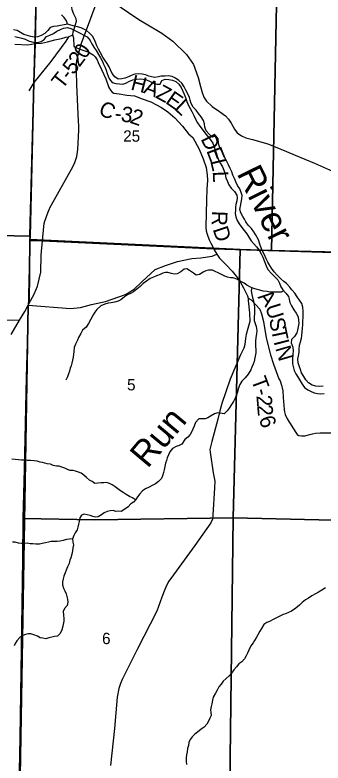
# Model space of a CAD drawing. Extents: x 1759416 to 2214760, y 252598 to 1116833.
# Drawn here: x 2029086 to 2035073, y 858871 to 873433 of the extents above; entities that cross this region are included whole.
import ezdxf

# ---------------------------------------------------------------- set-up
doc = ezdxf.new("R2010")
doc.units = 0
for name, color, linetype in [('GM_X_County_Road', 7, 'Continuous'), ('GM_X_County_Road_Text', 7, 'Continuous'), ('GM_X_Major_River', 7, 'Continuous'), ('GM_X_Major_River_Text', 7, 'Continuous'), ('GM_X_Minor_River', 7, 'Continuous'), ('GM_X_Minor_River_Text', 7, 'Continuous'), ('GM_X_Section', 7, 'Continuous'), ('GM_X_Section_Text', 7, 'Continuous'), ('GM_X_Township', 7, 'Continuous'), ('GM_X_Township_Road', 7, 'Continuous'), ('GM_X_Township_Road_Text', 7, 'Continuous'), ('GM_X_Township_ROW', 7, 'Continuous'), ('GM_X_US_Route', 7, 'Continuous')]:
    doc.layers.add(name, color=color, linetype=linetype)

msp = doc.modelspace()

# ---------------------------------------------------------------- linework, layer by layer
at = {"layer": 'GM_X_County_Road'}
for points in [[(2030344, 872768), (2030519, 872708), (2030576, 872677), (2030608, 872659), (2030646, 872617), (2030683, 872557), (2030704, 872507), (2030770, 872371), (2030849, 872191), (2030911, 872021), (2030940, 871971), (2030975, 871932), (2031008, 871912), (2031111, 871895), (2031258, 871873), (2031410, 871856), (2031558, 871801), (2031724, 871743), (2031934, 871630), (2032055, 871550), (2032193, 871431), (2032344, 871270), (2032460, 871119), (2032541, 871047), (2032663, 870823), (2032741, 870634), (2032800, 870466), (2032822, 870324), (2032825, 870210), (2032817, 870045), (2032810, 869834), (2032794, 869303), (2032801, 869230), (2032819, 869163), (2032860, 869056), (2032890, 868989), (2032951, 868878), (2032960, 868863)], [(2032960, 868863), (2033011, 868779), (2033062, 868701), (2033183, 868575), (2033307, 868443), (2033440, 868283), (2033528, 868122), (2033590, 867993), (2033602, 867967), (2033618, 867923), (2033619, 867874), (2033646, 867637), (2033650, 867465), (2033610, 867327), (2033579, 867213), (2033567, 867133), (2033553, 867016), (2033535, 866950), (2033505, 866892), (2033470, 866820), (2033268, 866344), (2033107, 865872), (2033066, 865726), (2033026, 865562), (2032915, 865132), (2032884, 865029), (2032876, 864977), (2032880, 864921), (2032940, 864518), (2032969, 864355), (2032964, 864229), (2032929, 863697), (2032925, 863619), (2032894, 863549), (2032584, 863104), (2032166, 862534), (2032079, 862410), (2032035, 862338), (2032000, 862250), (2031940, 862102), (2031840, 861830), (2031459, 861078), (2031168, 860494), (2031138, 860416), (2031105, 860324), (2031072, 860151), (2031021, 859544), (2030943, 858824)]]:
    msp.add_lwpolyline(points, dxfattribs=at)
at = {"layer": 'GM_X_Major_River'}
for points in [[(2033378, 870184), (2033355, 870250), (2033320, 870316), (2033298, 870377), (2033269, 870447), (2033238, 870513), (2033202, 870581), (2033167, 870653), (2033142, 870710), (2033114, 870778), (2033077, 870838), (2033046, 870904), (2033040, 870958), (2033035, 871024), (2032988, 871080), (2032927, 871053), (2032862, 871112), (2032803, 871180), (2032777, 871248), (2032768, 871316), (2032751, 871380), (2032702, 871447), (2032652, 871517), (2032607, 871581), (2032550, 871640), (2032510, 871710), (2032491, 871772), (2032476, 871828), (2032446, 871901), (2032409, 871969), (2032372, 872035), (2032328, 872103), (2032271, 872160), (2032206, 872200), (2032138, 872235), (2032066, 872246), (2031998, 872244), (2031930, 872239), (2031876, 872232), (2031804, 872219), (2031742, 872227), (2031690, 872244), (2031625, 872270), (2031557, 872283), (2031483, 872288), (2031415, 872282), (2031341, 872257), (2031290, 872228), (2031224, 872203), (2031160, 872187), (2031094, 872184), (2031025, 872231), (2030973, 872293), (2030942, 872363), (2030917, 872425), (2030879, 872490), (2030834, 872556), (2030795, 872610), (2030747, 872697), (2030710, 872767), (2030679, 872831), (2030659, 872887), (2030634, 872949), (2030595, 873018), (2030537, 873078), (2030474, 873129), (2030424, 873159), (2030371, 873180), (2030301, 873200), (2030241, 873217), (2030173, 873236), (2030110, 873252), (2030045, 873243), (2029973, 873230), (2029905, 873214), (2029837, 873207), (2029771, 873186), (2029722, 873130), (2029664, 873073), (2029594, 873032), (2029529, 873007), (2029457, 873003), (2029392, 873016), (2029256, 873051), (2029192, 873092), (2029127, 873131), (2029059, 873143)], [(2029080, 873015), (2029217, 872984), (2029285, 872961), (2029351, 872931), (2029414, 872912), (2029478, 872899), (2029530, 872899), (2029596, 872914), (2029653, 872955), (2029699, 873015), (2029764, 873040), (2029834, 873071), (2029902, 873121), (2029969, 873152), (2030029, 873179), (2030107, 873188), (2030173, 873168), (2030224, 873147), (2030290, 873113), (2030356, 873080), (2030427, 873041), (2030489, 873007), (2030548, 872938), (2030581, 872870), (2030619, 872806), (2030662, 872741), (2030711, 872665), (2030746, 872599), (2030784, 872529), (2030809, 872476), (2030836, 872412), (2030856, 872360), (2030879, 872296), (2030895, 872244), (2030922, 872184), (2030975, 872121), (2031043, 872097), (2031119, 872094), (2031183, 872089), (2031243, 872107), (2031310, 872146), (2031378, 872169), (2031450, 872186), (2031524, 872188), (2031576, 872185), (2031640, 872170), (2031713, 872138), (2031781, 872105), (2031841, 872086), (2031911, 872084), (2031937, 872155), (2032008, 872185), (2032077, 872180), (2032145, 872167), (2032211, 872140), (2032272, 872088), (2032314, 872020), (2032376, 871893), (2032400, 871825), (2032425, 871751), (2032452, 871685), (2032489, 871613), (2032523, 871552), (2032560, 871476), (2032597, 871402), (2032632, 871336), (2032678, 871271), (2032723, 871209), (2032774, 871139), (2032828, 871072), (2032885, 871004), (2032930, 870935), (2032959, 870865), (2032979, 870803), (2033002, 870737), (2033018, 870685), (2033043, 870613), (2033080, 870541), (2033119, 870476), (2033145, 870412), (2033168, 870332), (2033185, 870262), (2033216, 870194), (2033242, 870128), (2033287, 870063), (2033350, 869997), (2033398, 869924), (2033407, 869874), (2033400, 869817), (2033376, 869745), (2033369, 869691)], [(2035073, 866206), (2035003, 866203), (2034933, 866206), (2034861, 866226), (2034793, 866269), (2034742, 866333), (2034699, 866398), (2034657, 866468), (2034636, 866530), (2034617, 866582), (2034591, 866660), (2034582, 866734), (2034595, 866798), (2034608, 866868), (2034610, 866930), (2034617, 867005), (2034634, 867073), (2034652, 867141), (2034659, 867195), (2034666, 867264), (2034674, 867336), (2034681, 867398), (2034682, 867476), (2034684, 867544), (2034685, 867605), (2034686, 867669), (2034679, 867745), (2034659, 867817), (2034618, 867880), (2034569, 867948), (2034523, 868016), (2034470, 868081), (2034429, 868135), (2034363, 868204), (2034312, 868246), (2034252, 868297), (2034185, 868367), (2034122, 868436), (2034073, 868504), (2034039, 868556), (2034002, 868619), (2033971, 868689), (2033935, 868761), (2033898, 868837), (2033871, 868903), (2033844, 868974), (2033816, 869054), (2033758, 869162), (2033730, 869214), (2033681, 869279), (2033617, 869339), (2033574, 869406), (2033545, 869458), (2033517, 869512), (2033476, 869584), (2033455, 869648), (2033469, 869712), (2033484, 869784), (2033495, 869856), (2033501, 869919), (2033484, 869979), (2033453, 870050), (2033412, 870116), (2033378, 870184)], [(2033369, 869691), (2033369, 869641), (2033368, 869569), (2033377, 869501), (2033403, 869431), (2033442, 869367), (2033493, 869295), (2033540, 869238), (2033594, 869172), (2033633, 869106), (2033678, 869039), (2033726, 868979), (2033783, 868918), (2033830, 868854), (2033870, 868784), (2033903, 868721), (2033922, 868667), (2033950, 868599), (2033977, 868533), (2034010, 868473), (2034062, 868408), (2034131, 868344), (2034192, 868277), (2034224, 868209), (2034255, 868139), (2034294, 868085), (2034352, 868018), (2034405, 867950), (2034412, 867900), (2034428, 867834), (2034461, 867769), (2034508, 867695), (2034551, 867625), (2034591, 867555), (2034598, 867485), (2034603, 867435), (2034591, 867363), (2034576, 867297), (2034567, 867245), (2034517, 867174), (2034460, 867117), (2034452, 867049), (2034487, 866969), (2034494, 866897), (2034485, 866829), (2034479, 866773), (2034478, 866719), (2034483, 866645), (2034495, 866593), (2034514, 866515), (2034547, 866449), (2034587, 866377), (2034630, 866314), (2034667, 866244), (2034714, 866178), (2034780, 866137), (2034830, 866107), (2034899, 866078), (2034963, 866067), (2035027, 866059), (2035095, 866062)]]:
    msp.add_lwpolyline(points, dxfattribs=at)
at = {"layer": 'GM_X_Minor_River'}
for points in [[(2030109, 873252), (2030090, 873321), (2030045, 873387), (2029991, 873437)], [(2034314, 868062), (2034260, 868036), (2034209, 868040), (2034149, 868036), (2034089, 868036), (2034039, 868040), (2033985, 868047), (2033907, 868059), (2033845, 868075), (2033793, 868091), (2033728, 868111), (2033664, 868134), (2033592, 868174), (2033538, 868210), (2033464, 868254), (2033401, 868288), (2033327, 868314), (2033273, 868319), (2033219, 868329), (2033165, 868347), (2033097, 868379), (2033032, 868413), (2032980, 868441), (2032924, 868467), (2032848, 868466), (2032796, 868452), (2032744, 868424), (2032674, 868380), (2032608, 868367), (2032554, 868405), (2032481, 868459), (2032429, 868491), (2032377, 868485), (2032309, 868434), (2032237, 868392), (2032187, 868390), (2032127, 868400), (2032059, 868422), (2032009, 868419), (2031959, 868405), (2031905, 868383), (2031835, 868353), (2031779, 868330), (2031715, 868304), (2031643, 868254), (2031579, 868203), (2031521, 868145), (2031455, 868095), (2031388, 868046), (2031328, 868014), (2031272, 867988), (2031212, 867946), (2031144, 867889), (2031090, 867859), (2031022, 867843), (2030954, 867831), (2030900, 867820), (2030830, 867806), (2030756, 867770), (2030678, 867701), (2030638, 867649), (2030608, 867595), (2030558, 867511), (2030515, 867428), (2030471, 867356), (2030401, 867294), (2030365, 867235), (2030323, 867157), (2030298, 867105), (2030260, 867025), (2030236, 866958), (2030230, 866882), (2030215, 866770), (2030203, 866716), (2030191, 866658), (2030177, 866605), (2030161, 866555), (2030148, 866501), (2030128, 866447), (2030104, 866391), (2030074, 866322)], [(2033689, 868125), (2033675, 868062), (2033689, 867990), (2033703, 867932), (2033719, 867866), (2033736, 867792), (2033740, 867738), (2033744, 867672), (2033742, 867622), (2033735, 867552), (2033733, 867487), (2033751, 867427), (2033773, 867371), (2033786, 867293), (2033778, 867229), (2033766, 867155), (2033762, 867083), (2033761, 866992), (2033765, 866906), (2033765, 866854), (2033750, 866758), (2033732, 866690), (2033716, 866638), (2033692, 866577), (2033672, 866523), (2033615, 866439), (2033559, 866369), (2033497, 866304), (2033459, 866240), (2033424, 866152), (2033408, 866091), (2033388, 866027), (2033364, 865971), (2033332, 865907), (2033295, 865847), (2033251, 865782), (2033211, 865728), (2033149, 865670), (2033077, 865681), (2033021, 865691), (2032967, 865667), (2032889, 865625), (2032837, 865592), (2032785, 865574), (2032711, 865568), (2032657, 865572), (2032597, 865499), (2032567, 865427), (2032545, 865373), (2032525, 865323), (2032488, 865267), (2032444, 865216), (2032390, 865170)], [(2032390, 865170), (2032328, 865075), (2032274, 865055), (2032216, 865035), (2032148, 864991), (2032098, 864931), (2032068, 864869), (2032044, 864810), (2032028, 864760), (2032014, 864710), (2032000, 864640), (2031984, 864578), (2031972, 864524), (2031954, 864463), (2031932, 864409), (2031876, 864351), (2031816, 864303), (2031754, 864273), (2031694, 864238), (2031624, 864206), (2031562, 864172), (2031510, 864108), (2031465, 864052), (2031433, 864002), (2031391, 863951), (2031337, 863915), (2031287, 863855), (2031219, 863813), (2031147, 863767), (2031097, 863771), (2031045, 863769), (2030993, 863789), (2030939, 863781), (2030877, 863768), (2030821, 863742), (2030767, 863704), (2030705, 863662), (2030653, 863656), (2030599, 863672), (2030546, 863688), (2030488, 863700), (2030432, 863714), (2030380, 863696), (2030348, 863646), (2030332, 863575), (2030319, 863521), (2030309, 863465), (2030295, 863413), (2030257, 863355), (2030229, 863301), (2030205, 863234), (2030209, 863172), (2030221, 863120), (2030211, 863060), (2030203, 863000), (2030189, 862934), (2030173, 862867), (2030154, 862817), (2030136, 862753), (2030106, 862687), (2030084, 862627), (2030060, 862572), (2030034, 862508), (2030024, 862456), (2030010, 862400), (2030010, 862342), (2030032, 862274), (2030058, 862221), (2030080, 862167), (2030097, 862115), (2030109, 862061), (2030115, 862003), (2030099, 861939), (2030049, 861881), (2030021, 861822), (2030027, 861752), (2030037, 861686), (2030033, 861630), (2030013, 861534), (2029997, 861461), (2029964, 861393), (2029912, 861343), (2029852, 861333), (2029800, 861323), (2029742, 861305), (2029683, 861289), (2029629, 861299), (2029573, 861311), (2029521, 861339), (2029455, 861365), (2029393, 861385), (2029343, 861383), (2029293, 861374), (2029241, 861352), (2029183, 861312), (2029125, 861250), (2029089, 861200), (2029069, 861150)], [(2031428, 863996), (2031368, 864034), (2031310, 864060), (2031250, 864098), (2031188, 864140), (2031138, 864168), (2031082, 864210), (2031032, 864248), (2030978, 864284), (2030926, 864312), (2030866, 864330), (2030814, 864328), (2030764, 864324), (2030696, 864318), (2030640, 864314), (2030583, 864350), (2030533, 864380), (2030475, 864430), (2030423, 864474), (2030371, 864514), (2030319, 864534), (2030265, 864550), (2030215, 864566), (2030161, 864568), (2030107, 864588), (2030057, 864608), (2029997, 864630), (2029943, 864650), (2029893, 864650), (2029830, 864664), (2029774, 864688), (2029710, 864698), (2029624, 864722), (2029574, 864730), (2029514, 864744), (2029458, 864754), (2029390, 864762), (2029326, 864758), (2029272, 864764), (2029214, 864768), (2029154, 864770), (2029090, 864780), (2029028, 864788)], [(2030205, 863232), (2030145, 863228), (2030085, 863220), (2030025, 863204), (2029965, 863192), (2029907, 863186), (2029847, 863184), (2029789, 863184), (2029739, 863172), (2029679, 863158), (2029615, 863142), (2029561, 863130), (2029491, 863131), (2029435, 863135), (2029378, 863141), (2029320, 863149), (2029264, 863147), (2029210, 863147), (2029152, 863153), (2029090, 863169), (2029036, 863171)], [(2035120, 862280), (2035050, 862234), (2034982, 862198), (2034928, 862166), (2034858, 862125), (2034788, 862083), (2034732, 862049), (2034670, 861995), (2034614, 861941), (2034546, 861883), (2034458, 861826), (2034404, 861804), (2034346, 861776), (2034296, 861760), (2034236, 861730), (2034180, 861706), (2034104, 861666), (2034036, 861629), (2033980, 861609), (2033922, 861569), (2033876, 861489), (2033844, 861439), (2033804, 861366), (2033772, 861308), (2033742, 861258), (2033716, 861208), (2033670, 861152), (2033631, 861070), (2033607, 861009), (2033581, 860957), (2033547, 860901), (2033495, 860839), (2033439, 860799), (2033391, 860742), (2033341, 860682), (2033291, 860618), (2033249, 860568), (2033193, 860518), (2033135, 860463), (2033091, 860407), (2033045, 860353), (2033013, 860287), (2032981, 860231)], [(2032981, 860231), (2032939, 860152), (2032928, 860094), (2032910, 860020), (2032896, 859968), (2032888, 859908), (2032892, 859852), (2032896, 859793), (2032872, 859741), (2032850, 859687), (2032816, 859627), (2032760, 859567), (2032704, 859528), (2032632, 859472), (2032580, 859434), (2032528, 859380), (2032494, 859328), (2032468, 859268), (2032459, 859215), (2032439, 859151), (2032431, 859087), (2032421, 859029), (2032413, 858973), (2032413, 858905), (2032417, 858844)]]:
    msp.add_lwpolyline(points, dxfattribs=at)
at = {"layer": 'GM_X_Section'}
for points in [[(2029512, 874521), (2034182, 874271), (2034069, 868851), (2033463, 868867), (2029379, 869059), (2029377, 869137), (2029483, 873266)], [(2034182, 874271), (2039339, 874075), (2039418, 868715), (2038714, 868730), (2034069, 868851)], [(2029379, 869059), (2033463, 868867), (2033329, 863643), (2030636, 863605), (2029248, 863630), (2029271, 864591), (2029313, 866373), (2029347, 867704)], [(2033463, 868867), (2034069, 868851), (2038714, 868730), (2038608, 863518), (2033329, 863643)], [(2033329, 863643), (2033260, 858457), (2030967, 858482), (2029167, 858397), (2029187, 859363), (2029211, 861089), (2029241, 862841), (2029248, 863630), (2030636, 863605)], [(2033329, 863643), (2038608, 863518), (2038558, 858180), (2033260, 858457)]]:
    msp.add_lwpolyline(points, close=True, dxfattribs=at)
at = {"layer": 'GM_X_Township'}
for points in [[(2029741, 887327), (2029621, 882518), (2029569, 879745), (2029512, 877092), (2029514, 876471), (2029509, 876366), (2029528, 876298), (2029518, 874723), (2029477, 872875), (2029454, 872116), (2029382, 869129), (2021329, 869296), (2019667, 869322), (2016017, 869377), (2015533, 869394), (2009472, 869626)], [(2045938, 868518), (2043125, 868603), (2039321, 868736), (2039115, 868743), (2038695, 868755), (2038542, 868758), (2038303, 868739), (2038187, 868732), (2036756, 868762), (2032951, 868878), (2029619, 869035), (2029373, 869045), (2029382, 869129), (2029454, 872116), (2029477, 872875), (2029518, 874723), (2029528, 876298), (2029509, 876366), (2029514, 876471), (2029512, 877092), (2029569, 879745), (2029621, 882518), (2029741, 887327)], [(2009472, 869626), (2015533, 869394), (2016017, 869377), (2019667, 869322), (2021329, 869296), (2029382, 869129), (2029373, 869045), (2029362, 867822), (2029345, 867783), (2029128, 855177)], [(2029128, 855177), (2029345, 867783), (2029362, 867822), (2029373, 869045), (2029619, 869035), (2032951, 868878), (2036756, 868762), (2038187, 868732), (2038303, 868739), (2038542, 868758), (2038695, 868755), (2039115, 868743), (2039321, 868736), (2043125, 868603), (2045938, 868518), (2052378, 868323), (2053775, 868281), (2055376, 868233), (2055265, 865388), (2055262, 865248), (2054986, 859394), (2054896, 855720)]]:
    msp.add_lwpolyline(points, dxfattribs=at)
at = {"layer": 'GM_X_Township_Road'}
for points in [[(2030344, 872768), (2030305, 872783), (2030274, 872794), (2030247, 872808), (2030236, 872827), (2030229, 872982), (2030226, 873004), (2030211, 873045), (2030220, 873106), (2030243, 873183), (2030284, 873314), (2030276, 873357), (2030229, 873449), (2030199, 873530), (2030194, 873584), (2030191, 873626), (2030218, 873679), (2030376, 873909), (2030475, 874050)], [(2029080, 872867), (2029335, 872850), (2029477, 872875), (2029601, 872885), (2029719, 872912), (2029859, 872952), (2029993, 872978), (2030077, 873001), (2030124, 873010), (2030211, 873045)], [(2030124, 873010), (2030077, 872926), (2029782, 872526), (2029454, 872116), (2029353, 871954)], [(2033618, 867923), (2033676, 867889), (2033766, 867791), (2033842, 867703), (2033876, 867618), (2033913, 867465), (2033970, 867149), (2034054, 866816), (2034111, 866636), (2034214, 866353), (2034240, 866311), (2034269, 866225), (2034291, 866119), (2034300, 865988), (2034319, 865756), (2034325, 865708), (2034335, 865654), (2034376, 865573), (2034547, 865302), (2034573, 865264), (2034605, 865244), (2034655, 865237), (2034717, 865243), (2034869, 865276), (2034927, 865290), (2035019, 865296), (2035445, 865300)], [(2019974, 867086), (2020068, 867141), (2020279, 867252), (2020421, 867324), (2020476, 867345), (2020578, 867363), (2020850, 867390), (2020996, 867403), (2021092, 867422), (2021266, 867474), (2021341, 867499), (2021429, 867539), (2021541, 867574), (2021723, 867613), (2021763, 867617), (2021921, 867616), (2022658, 867591), (2023570, 867560), (2024634, 867531), (2027719, 867521), (2028651, 867497), (2029171, 867495)]]:
    msp.add_lwpolyline(points, dxfattribs=at)
at = {"layer": 'GM_X_Township_ROW'}
msp.add_lwpolyline([(2029345, 867783), (2030163, 867718), (2030362, 867737), (2030572, 867794), (2030846, 867855), (2031233, 867990), (2031405, 868095), (2031551, 868235), (2031813, 868481), (2032012, 868559), (2032243, 868632), (2032524, 868690), (2032695, 868707), (2032920, 868739), (2033011, 868779)], dxfattribs=at)
at = {"layer": 'GM_X_US_Route'}
for points in [[(2030519, 874019), (2030591, 873968), (2030739, 873861), (2031436, 873383), (2031527, 873325)], [(2030285, 872142), (2030281, 872272), (2030278, 872423), (2030290, 872543), (2030308, 872628), (2030344, 872768), (2030381, 872886), (2030739, 873861)], [(2031527, 873325), (2031667, 873238), (2031938, 873080), (2032154, 872925), (2032420, 872665), (2032558, 872466), (2032646, 872214), (2032689, 872040), (2032724, 871927), (2032759, 871834), (2032808, 871752), (2032919, 871651), (2033061, 871552), (2033180, 871468), (2033238, 871407), (2033287, 871326), (2033354, 871209), (2033403, 871140), (2033489, 871080), (2033575, 871041), (2033705, 871009), (2033998, 870922), (2034361, 870777), (2034529, 870707), (2034905, 870545), (2035372, 870338)], [(2029014, 867216), (2029171, 867495), (2029275, 867661), (2029345, 867783), (2029362, 867822), (2029462, 867996), (2029521, 868157), (2029591, 868429), (2029597, 868756), (2029619, 869035), (2029645, 869314), (2029654, 869371), (2029666, 869421), (2029727, 869582), (2029770, 869691), (2029853, 869838), (2030187, 870433), (2030243, 870541), (2030289, 870681), (2030307, 870814), (2030324, 871192), (2030324, 871282), (2030318, 871362), (2030287, 872081), (2030285, 872142)]]:
    msp.add_lwpolyline(points, dxfattribs=at)

# ---------------------------------------------------------------- texts
at = {"layer": 'GM_X_County_Road_Text'}
for s, rotation, p in [('H', 345.7446, (2031320, 871983)), ('A', 338.8223, (2031567, 871921)), ('Z', 331.3742, (2031804, 871830)), ('E', 325.1165, (2031993, 871727)), ('C', 336.353, (2030690, 871502)), ('L', 316.7245, (2032168, 871606)), ('3', 350.8226, (2031132, 871365)), ('2', 340.9578, (2031301, 871339)), ('-', 354.0315, (2031013, 871377)), ('D', 296.0682, (2032689, 871022)), ('E', 290.8209, (2032802, 870792)), ('L', 283.3284, (2032879, 870592)), ('L', 272.7182, (2032929, 870388)), ('R', 267.7825, (2032919, 869624)), ('D', 288.2314, (2032926, 869264))]:
    msp.add_text(s, height=300, rotation=rotation, dxfattribs=at).set_placement(p)
at = {"layer": 'GM_X_Major_River_Text'}
msp.add_text('River', height=500, rotation=296.2119, dxfattribs=at).set_placement((2033388, 870351))
at = {"layer": 'GM_X_Minor_River_Text'}
msp.add_text('Run', height=500, rotation=50.0232, dxfattribs=at).set_placement((2031662, 864590))
at = {"layer": 'GM_X_Section_Text'}
for s, p in [('25', (2031190, 870966)), ('5', (2031265, 866125)), ('6', (2030779, 861185))]:
    msp.add_text(s, height=221, rotation=0, dxfattribs=at).set_placement(p)
at = {"layer": 'GM_X_Township_Road_Text'}
for s, rotation, p in [('0', 56.0916, (2030454, 872563)), ('2', 53.7415, (2030337, 872403)), ('5', 53.3806, (2030225, 872253)), ('T', 51.7337, (2030006, 871972)), ('-', 52.5062, (2030147, 872151)), ('A', 308.6092, (2033795, 867939)), ('U', 287.3406, (2033946, 867759)), ('S', 280.8943, (2034022, 867515)), ('T', 281.7317, (2034061, 867312)), ('I', 284.2542, (2034110, 867078)), ('N', 286.3701, (2034144, 866947)), ('T', 290.5917, (2033670, 866330)), ('-', 285.3503, (2033746, 866127)), ('2', 274.5895, (2033777, 866022)), ('2', 274.9803, (2033791, 865836)), ('6', 288.2402, (2033823, 865578))]:
    msp.add_text(s, height=300, rotation=rotation, dxfattribs=at).set_placement(p)

doc.saveas('drawing.dxf')
